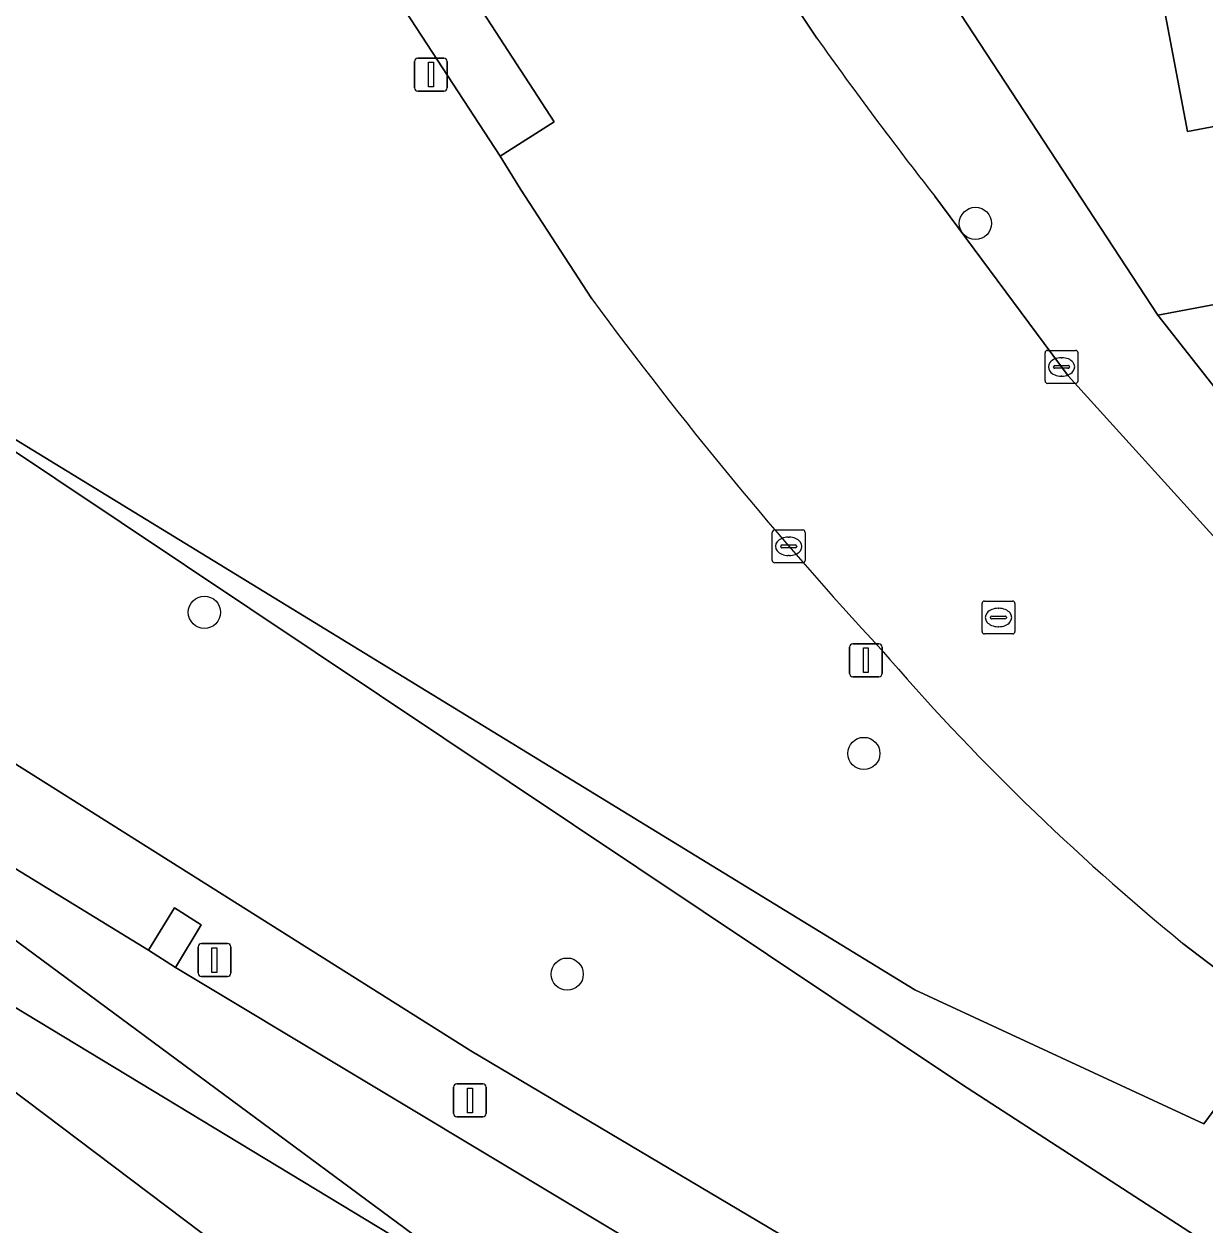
# Model space of a CAD drawing. Extents: x 158352 to 159489, y 383828 to 384603.
# Drawn here: x 158637.9 to 158673.8, y 384029.38 to 384065.87 of the extents above; entities that cross this region are included whole.
import ezdxf

# ---------------------------------------------------------------- set-up
doc = ezdxf.new("R2010")
doc.units = 0
for name, color, linetype in [('IMGEO_Berm_groen', 7, 'Continuous'), ('IMGEO_Boom', 7, 'Continuous'), ('IMGEO_Erf', 7, 'Continuous'), ('IMGEO_Groenvoorziening', 7, 'Continuous'), ('IMGEO_Kolk', 7, 'Continuous'), ('IMGEO_Lichtmast', 7, 'Continuous'), ('IMGEO_Pand', 7, 'Continuous'), ('IMGEO_Parkeervlak_open', 7, 'Continuous'), ('IMGEO_Rijbaan_lokaal_open', 7, 'Continuous'), ('IMGEO_Rijbaan_regionaal_gesloten', 7, 'Continuous'), ('IMGEO_Rioolput', 7, 'Continuous'), ('IMGEO_Voetpad_open', 7, 'Continuous')]:
    doc.layers.add(name, color=color, linetype=linetype)

msp = doc.modelspace()

# ---------------------------------------------------------------- linework, layer by layer
at = {"layer": 'IMGEO_Berm_groen'}
msp.add_lwpolyline([(158661.741, 384028.584), (158651.483, 384034.675), (158626.962, 384050.112), (158614.378, 384057.858), (158613.62, 384057.184), (158613.947, 384056.935), (158613.186, 384055.92), (158618.011, 384052.527), (158624.607, 384048.204), (158625.429, 384049.459), (158626.231, 384048.952), (158625.433, 384047.682), (158641.681, 384037.738), (158642.473, 384039.017), (158643.286, 384038.507), (158642.504, 384037.211), (158658.861, 384027.393)], dxfattribs=at)
at = {"layer": 'IMGEO_Boom'}
for centre in [(158666.818, 384059.814), (158643.382, 384047.997), (158663.427, 384043.71), (158654.41, 384037.006)]:
    msp.add_circle(centre, 0.489, dxfattribs=at)
at = {"layer": 'IMGEO_Erf'}
msp.add_lwpolyline([(158694.645, 384061.222), (158693.903, 384065.158), (158688.745, 384064.185), (158686.825, 384063.823), (158686.988, 384062.958), (158683.869, 384062.37), (158680.616, 384061.757), (158680.458, 384062.596), (158678.668, 384062.259), (158678.419, 384063.577), (158678.255, 384063.546), (158677.575, 384063.418), (158673.26, 384062.605), (158671.899, 384069.828), (158675.87, 384070.577), (158675.445, 384072.838), (158674.325, 384072.627), (158673.857, 384075.114), (158672.994, 384074.622), (158672.483, 384075.499), (158663.643, 384070.349), (158664.261, 384069.402), (158672.362, 384057.021)], close=True, dxfattribs=at)
at = {"layer": 'IMGEO_Groenvoorziening'}
for points in [[(158655.157, 384057.519), (158652.992, 384060.857), (158652.371, 384061.856), (158639.475, 384081.612)], [(158613.197, 384066.952), (158612.294, 384067.106), (158609.144, 384064.921), (158606.221, 384062.826), (158611.3, 384058.953), (158613.62, 384057.184), (158614.378, 384057.858), (158626.962, 384050.112), (158651.483, 384034.675), (158661.741, 384028.584), (158677.929, 384018.316), (158707.358, 384000), (158765.871, 383961.56), (158795.981, 383941.779), (158809.728, 383931.93), (158811, 383936.053), (158800.948, 383942.61), (158788.302, 383952.844), (158769.011, 383966.352), (158753.016, 383977.553), (158718.365, 384000), (158666.397, 384033.665)], [(158666.397, 384033.665), (158631.002, 384057.298), (158621.238, 384063.817)], [(158621.238, 384063.817), (158631.002, 384057.298), (158664.976, 384036.523), (158673.761, 384032.455), (158676.121, 384035.659), (158673.127, 384037.94)]]:
    msp.add_lwpolyline(points, dxfattribs=at)
msp.add_lwpolyline([(158683.45, 384030.599), (158676.121, 384035.659), (158673.761, 384032.455), (158664.976, 384036.523), (158631.002, 384057.298), (158666.397, 384033.665), (158718.365, 384000), (158753.016, 383977.553), (158769.011, 383966.352), (158772.161, 383971.159), (158772.196, 383971.212), (158767.881, 383974.094), (158765.611, 383975.61), (158729.099, 384000), (158710.634, 384012.378), (158708.423, 384013.859)], close=True, dxfattribs=at)
for centre, radius, start, end in [((158754.605, 384130.679), 123.459, 216.34044, 222.75219), ((158719.299, 384094.57), 73.067, 220.754, 230.80889)]:
    msp.add_arc(centre, radius, start, end, dxfattribs=at)
at = {"layer": 'IMGEO_Kolk'}
for p, q in [((158669.01, 384055.953), (158669.862, 384055.953)), ((158668.935, 384055.027), (158668.935, 384055.879)), ((158669.423, 384055.733), (158669.448, 384055.733)), ((158669.936, 384055.879), (158669.936, 384055.027)), ((158669.194, 384055.447), (158669.194, 384055.459)), ((158669.632, 384055.41), (158669.234, 384055.41)), ((158669.237, 384055.496), (158669.635, 384055.496)), ((158669.678, 384055.459), (158669.678, 384055.447)), ((158669.862, 384054.953), (158669.01, 384054.953)), ((158669.446, 384055.173), (158669.421, 384055.173)), ((158660.718, 384050.5), (158661.57, 384050.5)), ((158660.643, 384049.574), (158660.643, 384050.426)), ((158661.131, 384050.28), (158661.156, 384050.28)), ((158661.644, 384050.426), (158661.644, 384049.574)), ((158660.902, 384049.994), (158660.902, 384050.006)), ((158661.34, 384049.957), (158660.942, 384049.957)), ((158660.945, 384050.043), (158661.343, 384050.043)), ((158661.154, 384049.72), (158661.129, 384049.72)), ((158661.386, 384050.006), (158661.386, 384049.994)), ((158661.57, 384049.5), (158660.718, 384049.5))]:
    msp.add_line(p, q, dxfattribs=at)
for points in [[(158669.01, 384055.953), (158669.862, 384055.953)], [(158668.935, 384055.027), (158668.935, 384055.879)], [(158669.936, 384055.879), (158669.936, 384055.027)], [(158669.862, 384054.953), (158669.01, 384054.953)], [(158660.718, 384050.5), (158661.57, 384050.5)], [(158660.643, 384049.574), (158660.643, 384050.426)], [(158661.644, 384050.426), (158661.644, 384049.574)], [(158661.57, 384049.5), (158660.718, 384049.5)]]:
    msp.add_lwpolyline(points, dxfattribs=at)
for centre, radius, start, end in [((158669.012, 384055.877), 0.0765, 91.552, 178.448), ((158669.012, 384055.877), 0.0765, 91.552, 178.448), ((158669.86, 384055.877), 0.0765, 1.552, 88.448), ((158669.86, 384055.877), 0.0765, 1.552, 88.448), ((158669.234, 384055.456), 0.0403, 85.8775, 175.7526), ((158669.231, 384055.446), 0.0366, 178.938, 274.7102), ((158669.635, 384055.453), 0.043, 264.8664, 352.4533), ((158669.639, 384055.458), 0.0386, 1.7309, 96.639), ((158669.012, 384055.029), 0.0765, 181.552, 268.448), ((158669.012, 384055.029), 0.0765, 181.552, 268.448), ((158669.86, 384055.029), 0.0765, 271.552, 358.448), ((158669.86, 384055.029), 0.0765, 271.552, 358.448), ((158660.72, 384050.424), 0.0765, 91.552, 178.448), ((158660.72, 384050.424), 0.0765, 91.552, 178.448), ((158661.568, 384050.424), 0.0765, 1.552, 88.448), ((158661.568, 384050.424), 0.0765, 1.552, 88.448), ((158660.942, 384050.003), 0.0403, 85.8775, 175.7526), ((158660.939, 384049.993), 0.0366, 178.938, 274.7102), ((158661.343, 384050), 0.043, 264.8664, 352.4533), ((158661.347, 384050.005), 0.0386, 1.7309, 96.639), ((158660.72, 384049.576), 0.0765, 181.552, 268.448), ((158660.72, 384049.576), 0.0765, 181.552, 268.448), ((158661.568, 384049.576), 0.0765, 271.552, 358.448), ((158661.568, 384049.576), 0.0765, 271.552, 358.448)]:
    msp.add_arc(centre, radius, start, end, dxfattribs=at)
for centre, major_axis, ratio, start_param, end_param in [((158669.422, 384055.453), (-0.387, 0.002), 0.722429, 4.712389, 7.853982), ((158669.447, 384055.453), (-0.39, 0.002), 0.717154, 1.570796, 4.712389), ((158661.13, 384050), (-0.387, 0.002), 0.722429, 4.712389, 7.853982), ((158661.155, 384050), (-0.39, 0.002), 0.717154, 1.570796, 4.712389)]:
    msp.add_ellipse(centre, major_axis=major_axis, ratio=ratio, start_param=start_param, end_param=end_param, dxfattribs=at)
at = {"layer": 'IMGEO_Lichtmast'}
for p, q in [((158649.772, 384063.934), (158649.772, 384064.734)), ((158649.772, 384064.734), (158649.772, 384063.934)), ((158649.872, 384064.834), (158650.662, 384064.834)), ((158650.662, 384064.834), (158649.872, 384064.834)), ((158650.762, 384064.734), (158650.762, 384063.934)), ((158650.762, 384063.934), (158650.762, 384064.734)), ((158650.662, 384063.834), (158649.872, 384063.834)), ((158649.872, 384063.834), (158650.662, 384063.834)), ((158662.993, 384046.142), (158662.993, 384046.942)), ((158662.993, 384046.942), (158662.993, 384046.142)), ((158663.093, 384047.042), (158663.883, 384047.042)), ((158663.883, 384047.042), (158663.093, 384047.042)), ((158663.983, 384046.942), (158663.983, 384046.142)), ((158663.983, 384046.142), (158663.983, 384046.942)), ((158663.883, 384046.042), (158663.093, 384046.042)), ((158663.093, 384046.042), (158663.883, 384046.042)), ((158643.192, 384037.033), (158643.192, 384037.833)), ((158643.192, 384037.833), (158643.192, 384037.033)), ((158643.292, 384037.933), (158644.082, 384037.933)), ((158644.082, 384037.933), (158643.292, 384037.933)), ((158644.182, 384037.833), (158644.182, 384037.033)), ((158644.182, 384037.033), (158644.182, 384037.833)), ((158644.082, 384036.933), (158643.292, 384036.933)), ((158643.292, 384036.933), (158644.082, 384036.933)), ((158651.059, 384033.67), (158651.849, 384033.67)), ((158651.849, 384033.67), (158651.059, 384033.67)), ((158650.959, 384032.77), (158650.959, 384033.57)), ((158650.959, 384033.57), (158650.959, 384032.77)), ((158651.949, 384033.57), (158651.949, 384032.77)), ((158651.949, 384032.77), (158651.949, 384033.57)), ((158651.849, 384032.67), (158651.059, 384032.67)), ((158651.059, 384032.67), (158651.849, 384032.67))]:
    msp.add_line(p, q, dxfattribs=at)
for points in [[(158650.192, 384064.709), (158650.342, 384064.709), (158650.342, 384063.959), (158650.192, 384063.959), (158650.192, 384064.709)], [(158663.413, 384046.917), (158663.563, 384046.917), (158663.563, 384046.167), (158663.413, 384046.167), (158663.413, 384046.917)], [(158643.612, 384037.808), (158643.762, 384037.808), (158643.762, 384037.058), (158643.612, 384037.058), (158643.612, 384037.808)], [(158651.379, 384033.545), (158651.529, 384033.545), (158651.529, 384032.795), (158651.379, 384032.795), (158651.379, 384033.545)]]:
    msp.add_lwpolyline(points, dxfattribs=at)
for centre, start, end in [((158649.872, 384064.734), 90, 180), ((158649.872, 384064.734), 90, 180), ((158650.662, 384064.734), 0, 90), ((158650.662, 384064.734), 360, 90), ((158649.872, 384063.934), 180, 270), ((158649.872, 384063.934), 180, 270), ((158650.662, 384063.934), 270, 0), ((158650.662, 384063.934), 270, 0), ((158663.093, 384046.942), 90, 180), ((158663.093, 384046.942), 90, 180), ((158663.883, 384046.942), 0, 90), ((158663.883, 384046.942), 360, 90), ((158663.093, 384046.142), 180, 270), ((158663.093, 384046.142), 180, 270), ((158663.883, 384046.142), 270, 0), ((158663.883, 384046.142), 270, 0), ((158643.292, 384037.833), 90, 180), ((158643.292, 384037.833), 90, 180), ((158644.082, 384037.833), 0, 90), ((158644.082, 384037.833), 360, 90), ((158643.292, 384037.033), 180, 270), ((158643.292, 384037.033), 180, 270), ((158644.082, 384037.033), 270, 0), ((158644.082, 384037.033), 270, 0), ((158651.059, 384033.57), 90, 180), ((158651.059, 384033.57), 90, 180), ((158651.849, 384033.57), 0, 90), ((158651.849, 384033.57), 360, 90), ((158651.059, 384032.77), 180, 270), ((158651.059, 384032.77), 180, 270), ((158651.849, 384032.77), 270, 0), ((158651.849, 384032.77), 270, 0)]:
    msp.add_arc(centre, 0.1, start, end, dxfattribs=at)
at = {"layer": 'IMGEO_Pand'}
msp.add_lwpolyline([(158676.156, 384075.548), (158673.857, 384075.114), (158674.325, 384072.627), (158675.445, 384072.838), (158675.87, 384070.577), (158671.899, 384069.828), (158673.26, 384062.605), (158677.575, 384063.418), (158678.255, 384063.546), (158678.419, 384063.577)], close=True, dxfattribs=at)
at = {"layer": 'IMGEO_Parkeervlak_open'}
msp.add_lwpolyline([(158639.475, 384081.612), (158652.371, 384061.856), (158654.012, 384062.903), (158639.39, 384085.412)], dxfattribs=at)
at = {"layer": 'IMGEO_Rijbaan_lokaal_open'}
for points in [[(158661.998, 384065.445), (158660.748, 384067.316), (158659.101, 384066.295), (158644.468, 384088.685), (158643.898, 384089.569), (158638.682, 384086.499), (158639.205, 384085.77), (158639.39, 384085.412), (158654.012, 384062.903), (158652.371, 384061.856), (158652.992, 384060.857), (158655.157, 384057.519)], [(158674.23, 384050.115), (158669.635, 384055.184), (158665.58, 384060.64)], [(158673.127, 384037.94), (158676.121, 384035.659), (158683.45, 384030.599), (158708.423, 384013.859), (158713.384, 384021.411), (158688.754, 384037.85)]]:
    msp.add_lwpolyline(points, dxfattribs=at)
msp.add_lwpolyline([(158642.504, 384037.211), (158643.286, 384038.507), (158642.473, 384039.017), (158641.681, 384037.738)], close=True, dxfattribs=at)
for centre, radius, start, end in [((158771.869, 384143.613), 134.84, 215.43014, 217.97696), ((158754.605, 384130.679), 123.459, 216.34044, 222.75219), ((158719.299, 384094.57), 73.067, 220.754, 230.80889)]:
    msp.add_arc(centre, radius, start, end, dxfattribs=at)
at = {"layer": 'IMGEO_Rijbaan_regionaal_gesloten'}
msp.add_lwpolyline([(158618.011, 384052.527), (158613.186, 384055.92), (158610.237, 384058.176), (158607.475, 384056.157), (158620.391, 384046.424), (158652.865, 384026.773)], close=True, dxfattribs=at)
for points in [[(158742.631, 383953.57), (158727.395, 383965.137), (158726.65, 383965.718), (158716.689, 383973.306), (158711.458, 383977.29), (158710.71, 383977.882), (158695.511, 383989.452), (158694.758, 383990.039), (158679.572, 384001.613), (158678.81, 384002.198), (158663.682, 384013.776), (158662.899, 384014.332), (158658.2, 384017.903), (158620.391, 384046.424), (158607.475, 384056.157), (158604.629, 384054.077), (158635.896, 384030.315), (158670.924, 384003.608), (158678.288, 383997.993), (158697.831, 383983.092), (158739.488, 383951.331), (158786.867, 383915.207)], [(158743.756, 383974.053), (158727.655, 383984.329), (158726.831, 383984.845), (158725.822, 383985.49), (158710.741, 383995.129), (158709.941, 383995.652), (158693.84, 384005.947), (158693.043, 384006.463), (158683.291, 384012.679), (158676.885, 384016.664), (158676.071, 384017.151), (158659.633, 384026.899), (158658.861, 384027.393), (158642.504, 384037.211), (158641.681, 384037.738), (158625.433, 384047.682), (158624.607, 384048.204), (158618.011, 384052.527), (158652.865, 384026.773), (158659.949, 384021.569)], [(158652.865, 384026.773), (158620.391, 384046.424), (158658.2, 384017.903)]]:
    msp.add_lwpolyline(points, dxfattribs=at)
at = {"layer": 'IMGEO_Rioolput'}
for p, q in [((158667.019, 384047.413), (158667.019, 384048.265)), ((158667.094, 384048.339), (158667.946, 384048.339)), ((158668.02, 384048.265), (158668.02, 384047.413)), ((158667.321, 384047.882), (158667.719, 384047.882)), ((158667.507, 384048.119), (158667.532, 384048.119)), ((158667.278, 384047.833), (158667.278, 384047.845)), ((158667.716, 384047.796), (158667.318, 384047.796)), ((158667.53, 384047.559), (158667.505, 384047.559)), ((158667.762, 384047.845), (158667.762, 384047.833)), ((158667.946, 384047.339), (158667.094, 384047.339))]:
    msp.add_line(p, q, dxfattribs=at)
for points in [[(158667.019, 384047.413), (158667.019, 384048.265)], [(158667.094, 384048.339), (158667.946, 384048.339)], [(158668.02, 384048.265), (158668.02, 384047.413)], [(158667.946, 384047.339), (158667.094, 384047.339)]]:
    msp.add_lwpolyline(points, dxfattribs=at)
for centre, radius, start, end in [((158667.096, 384048.263), 0.0765, 91.552, 178.448), ((158667.096, 384048.263), 0.0765, 91.552, 178.448), ((158667.944, 384048.263), 0.0765, 1.552, 88.448), ((158667.944, 384048.263), 0.0765, 1.552, 88.448), ((158667.318, 384047.842), 0.0403, 85.8775, 175.7526), ((158667.723, 384047.844), 0.0386, 1.7309, 96.639), ((158667.315, 384047.832), 0.0366, 178.938, 274.7102), ((158667.719, 384047.839), 0.043, 264.8664, 352.4533), ((158667.096, 384047.415), 0.0765, 181.552, 268.448), ((158667.096, 384047.415), 0.0765, 181.552, 268.448), ((158667.944, 384047.415), 0.0765, 271.552, 358.448), ((158667.944, 384047.415), 0.0765, 271.552, 358.448)]:
    msp.add_arc(centre, radius, start, end, dxfattribs=at)
for centre, major_axis, ratio, start_param, end_param in [((158667.506, 384047.839), (-0.387, 0.002), 0.722429, 4.712389, 7.853982), ((158667.531, 384047.839), (-0.39, 0.002), 0.717154, 1.570796, 4.712389)]:
    msp.add_ellipse(centre, major_axis=major_axis, ratio=ratio, start_param=start_param, end_param=end_param, dxfattribs=at)
at = {"layer": 'IMGEO_Voetpad_open'}
for points in [[(158645.649, 384087.897), (158647.267, 384087.536), (158647.894, 384087.075), (158648.224, 384086.702), (158660.748, 384067.316), (158661.998, 384065.445)], [(158831.166, 384087.033), (158826.911, 384086.231), (158825.528, 384085.899), (158771.635, 384075.738), (158770.161, 384075.46), (158749.809, 384071.623), (158748.307, 384071.34), (158727.918, 384067.496), (158726.538, 384067.236), (158696.067, 384061.491), (158694.645, 384061.222), (158672.362, 384057.021), (158674.34, 384054.518), (158690.873, 384057.524)], [(158679.699, 384047.776), (158679.351, 384048.694), (158674.34, 384054.518), (158672.362, 384057.021), (158664.261, 384069.402)], [(158665.58, 384060.64), (158669.635, 384055.184), (158674.23, 384050.115)]]:
    msp.add_lwpolyline(points, dxfattribs=at)
msp.add_arc((158771.869, 384143.613), 134.84, 215.43014, 217.97696, dxfattribs=at)

doc.saveas('drawing.dxf')
